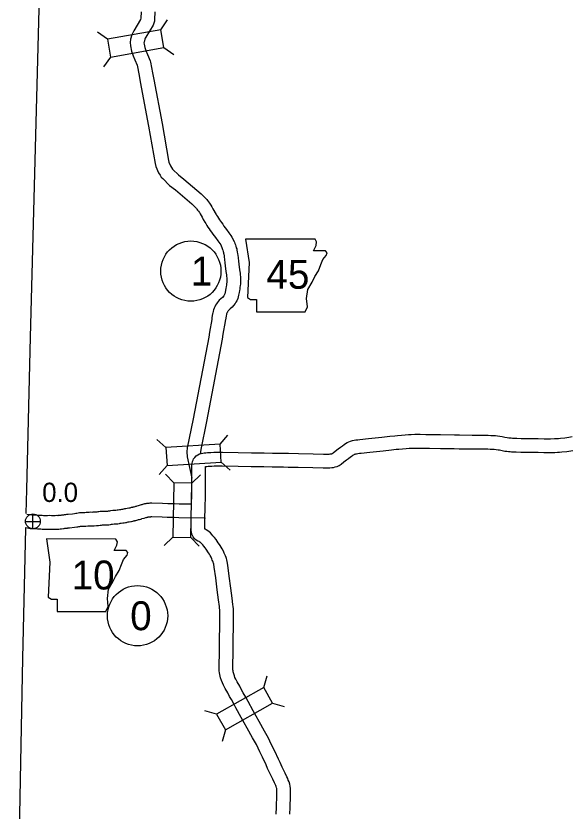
# Model space of a CAD drawing. Extents: x -939622 to -934245, y 1383184 to 1385301.
# Drawn here: x -936449.9 to -936413.4, y 1384456 to 1384508.3 of the extents above; entities that cross this region are included whole.
import ezdxf

# ---------------------------------------------------------------- set-up
doc = ezdxf.new("R2010")
doc.units = 0
for name, color, linetype in [('Level 1', 7, 'Continuous'), ('Level 10', 7, 'Continuous'), ('Level 20', 7, 'Continuous'), ('Level 21', 7, 'Continuous'), ('Level 25', 7, 'Continuous'), ('Level 26', 7, 'Continuous'), ('Level 27', 7, 'Continuous')]:
    doc.layers.add(name, color=color, linetype=linetype)

msp = doc.modelspace()

# ---------------------------------------------------------------- linework, layer by layer
at = {"layer": 'Level 1'}
for points in [[(-936449.208, 1384475.592), (-936449.172, 1384477.157), (-936448.921, 1384487.173), (-936448.696, 1384495.463), (-936448.314, 1384510.423)], [(-936449.886, 1384442.1), (-936449.428, 1384466.078), (-936449.231, 1384474.602)]]:
    msp.add_lwpolyline(points, dxfattribs=at)
at = {"layer": 'Level 10'}
for p, q in [((-936429.37, 1384479.491), (-936429.381, 1384479.491)), ((-936429.38, 1384478.592), (-936429.369, 1384478.592)), ((-936441.222, 1384475.356), (-936441.198, 1384475.362)), ((-936433.027, 1384460.305), (-936433.181, 1384460.621)), ((-936433.842, 1384459.924), (-936433.964, 1384460.177))]:
    msp.add_line(p, q, dxfattribs=at)
for points in [[(-936441.655, 1384508.554), (-936441.665, 1384508.14), (-936441.693, 1384508.055), (-936442.138, 1384507.314), (-936442.203, 1384507.184), (-936442.257, 1384507.046), (-936442.349, 1384506.75), (-936442.368, 1384506.535), (-936442.358, 1384506.322), (-936442.289, 1384505.963), (-936442.182, 1384505.667), (-936442.062, 1384505.404), (-936441.92, 1384505.051), (-936441.917, 1384505.04), (-936441.781, 1384504.373), (-936441.705, 1384503.947), (-936441.157, 1384501.049), (-936440.739, 1384498.591), (-936440.689, 1384498.399), (-936440.517, 1384497.98), (-936440.398, 1384497.819), (-936440.325, 1384497.7), (-936440.235, 1384497.592), (-936439.787, 1384497.15), (-936439.401, 1384496.859), (-936438.322, 1384495.942)], [(-936440.755, 1384508.547), (-936440.766, 1384508.053), (-936440.783, 1384507.939), (-936440.871, 1384507.676), (-936441.349, 1384506.88), (-936441.379, 1384506.82), (-936441.406, 1384506.75), (-936441.461, 1384506.573), (-936441.466, 1384506.515), (-936441.462, 1384506.429), (-936441.419, 1384506.202), (-936441.348, 1384506.007), (-936441.234, 1384505.759), (-936441.068, 1384505.344), (-936441.042, 1384505.254), (-936440.897, 1384504.542), (-936440.82, 1384504.11), (-936440.271, 1384501.208), (-936439.858, 1384498.779), (-936439.834, 1384498.685), (-936439.727, 1384498.425), (-936439.651, 1384498.323), (-936439.592, 1384498.226), (-936439.571, 1384498.201), (-936439.198, 1384497.833), (-936438.838, 1384497.562), (-936437.706, 1384496.599)], [(-936437.706, 1384496.599), (-936437.404, 1384496.287), (-936437.339, 1384496.213), (-936437.298, 1384496.164), (-936437.221, 1384496.068), (-936437.152, 1384495.973), (-936437.064, 1384495.844), (-936437.004, 1384495.744), (-936436.929, 1384495.612), (-936436.715, 1384495.239)], [(-936438.322, 1384495.942), (-936438.065, 1384495.676), (-936438.022, 1384495.628), (-936437.995, 1384495.595), (-936437.936, 1384495.521), (-936437.888, 1384495.455), (-936437.823, 1384495.359), (-936437.781, 1384495.29), (-936437.711, 1384495.166), (-936437.646, 1384495.053)], [(-936437.646, 1384495.053), (-936437.573, 1384494.916), (-936437.464, 1384494.738), (-936437.403, 1384494.635), (-936437.329, 1384494.518), (-936437.256, 1384494.401), (-936437.18, 1384494.291), (-936437.106, 1384494.184), (-936437.021, 1384494.067), (-936436.937, 1384493.949), (-936436.766, 1384493.719), (-936436.614, 1384493.512), (-936436.417, 1384493.239)], [(-936436.715, 1384495.239), (-936436.692, 1384495.202), (-936436.634, 1384495.103), (-936436.567, 1384494.997), (-936436.505, 1384494.897), (-936436.44, 1384494.804), (-936436.371, 1384494.704), (-936436.29, 1384494.593), (-936436.209, 1384494.478), (-936436.042, 1384494.253), (-936435.886, 1384494.041), (-936435.756, 1384493.861), (-936435.678, 1384493.747)], [(-936435.678, 1384493.747), (-936435.542, 1384493.469), (-936435.517, 1384493.412), (-936435.485, 1384493.334), (-936435.449, 1384493.235), (-936435.42, 1384493.151), (-936435.393, 1384493.052), (-936435.37, 1384492.973), (-936435.351, 1384492.89), (-936435.33, 1384492.78), (-936435.311, 1384492.657), (-936435.298, 1384492.563), (-936435.277, 1384492.386), (-936435.251, 1384492.177), (-936435.225, 1384491.975), (-936435.18, 1384491.599), (-936435.15, 1384491.371), (-936435.137, 1384491.249), (-936435.127, 1384491.154), (-936435.118, 1384491.064), (-936435.112, 1384490.939), (-936435.113, 1384490.804), (-936435.125, 1384490.687), (-936435.14, 1384490.558), (-936435.155, 1384490.469), (-936435.173, 1384490.341), (-936435.189, 1384490.252), (-936435.209, 1384490.104), (-936435.242, 1384489.929), (-936435.296, 1384489.721), (-936435.369, 1384489.56), (-936435.417, 1384489.476), (-936435.468, 1384489.388)], [(-936436.417, 1384493.239), (-936436.326, 1384493.012), (-936436.297, 1384492.934), (-936436.28, 1384492.884), (-936436.259, 1384492.807), (-936436.242, 1384492.75), (-936436.232, 1384492.705), (-936436.216, 1384492.624), (-936436.201, 1384492.528), (-936436.191, 1384492.45), (-936436.171, 1384492.278), (-936436.144, 1384492.065), (-936436.119, 1384491.863), (-936436.073, 1384491.486), (-936436.044, 1384491.265), (-936436.032, 1384491.153), (-936436.022, 1384491.065), (-936436.016, 1384490.999), (-936436.012, 1384490.92), (-936436.013, 1384490.851), (-936436.019, 1384490.785), (-936436.031, 1384490.686), (-936436.044, 1384490.606), (-936436.062, 1384490.483), (-936436.078, 1384490.392), (-936436.098, 1384490.247), (-936436.121, 1384490.124), (-936436.148, 1384490.022), (-936436.17, 1384489.971), (-936436.219, 1384489.888)], [(-936436.219, 1384489.888), (-936436.308, 1384489.792), (-936436.411, 1384489.695), (-936436.512, 1384489.598), (-936436.585, 1384489.523), (-936436.648, 1384489.441), (-936436.698, 1384489.374), (-936436.755, 1384489.283), (-936436.812, 1384489.177), (-936436.856, 1384489.077), (-936436.894, 1384488.963), (-936436.916, 1384488.886), (-936436.944, 1384488.76), (-936436.953, 1384488.71), (-936436.998, 1384488.463)], [(-936435.468, 1384489.388), (-936435.579, 1384489.254), (-936435.67, 1384489.157), (-936435.79, 1384489.044), (-936435.877, 1384488.96), (-936435.906, 1384488.93), (-936435.93, 1384488.899), (-936435.954, 1384488.867), (-936435.977, 1384488.83), (-936436.002, 1384488.782), (-936436.015, 1384488.753), (-936436.033, 1384488.699), (-936436.043, 1384488.663), (-936436.061, 1384488.583), (-936436.067, 1384488.552), (-936436.108, 1384488.325)], [(-936436.998, 1384488.463), (-936437.014, 1384488.334), (-936437.161, 1384487.513), (-936437.21, 1384487.185), (-936438.24, 1384481.803), (-936438.629, 1384479.91), (-936438.651, 1384479.632), (-936438.626, 1384479.303), (-936438.317, 1384477.901)], [(-936436.105, 1384488.35), (-936436.124, 1384488.198), (-936436.273, 1384487.367), (-936436.323, 1384487.034), (-936437.357, 1384481.627), (-936437.736, 1384479.784), (-936437.748, 1384479.63), (-936437.74, 1384479.522)], [(-936429.381, 1384479.491), (-936429.29, 1384479.493), (-936429.225, 1384479.499), (-936429.162, 1384479.508), (-936429.12, 1384479.516), (-936429.096, 1384479.524), (-936429.069, 1384479.536), (-936429.02, 1384479.568), (-936428.884, 1384479.676), (-936428.701, 1384479.827), (-936428.55, 1384479.937), (-936428.423, 1384480.03), (-936428.31, 1384480.114), (-936428.216, 1384480.18), (-936428.106, 1384480.244), (-936427.99, 1384480.302), (-936427.877, 1384480.349), (-936427.761, 1384480.382), (-936427.646, 1384480.406), (-936427.536, 1384480.423), (-936427.398, 1384480.44), (-936427.268, 1384480.454), (-936426.714, 1384480.51), (-936425.836, 1384480.603), (-936425.293, 1384480.661), (-936424.982, 1384480.699), (-936424.797, 1384480.721), (-936424.537, 1384480.743), (-936424.294, 1384480.763), (-936424.076, 1384480.779), (-936423.901, 1384480.788), (-936423.667, 1384480.793), (-936423.527, 1384480.792), (-936423.317, 1384480.791), (-936422.933, 1384480.784), (-936422.679, 1384480.776), (-936421.964, 1384480.77), (-936421.052, 1384480.751), (-936420.728, 1384480.747), (-936419.883, 1384480.739), (-936419.592, 1384480.734), (-936418.844, 1384480.73), (-936418.66, 1384480.724), (-936418.506, 1384480.715), (-936418.364, 1384480.704), (-936418.218, 1384480.689), (-936418.063, 1384480.67), (-936417.925, 1384480.65), (-936417.737, 1384480.611), (-936417.587, 1384480.583)], [(-936417.587, 1384480.583), (-936417.483, 1384480.567), (-936417.405, 1384480.557), (-936417.318, 1384480.551), (-936417.246, 1384480.546), (-936417.128, 1384480.538), (-936416.959, 1384480.531), (-936416.668, 1384480.526), (-936416.415, 1384480.521), (-936416.186, 1384480.518), (-936415.841, 1384480.512), (-936415.543, 1384480.508), (-936415.164, 1384480.504), (-936414.948, 1384480.501), (-936414.745, 1384480.5), (-936414.468, 1384480.506), (-936414.318, 1384480.51), (-936414.221, 1384480.516), (-936414.081, 1384480.529), (-936413.789, 1384480.564), (-936413.535, 1384480.599), (-936413.424, 1384480.619), (-936413.303, 1384480.642)], [(-936429.369, 1384478.592), (-936429.243, 1384478.593), (-936429.122, 1384478.604), (-936429.011, 1384478.62), (-936428.89, 1384478.644), (-936428.76, 1384478.687), (-936428.631, 1384478.748), (-936428.496, 1384478.835), (-936428.319, 1384478.975), (-936428.149, 1384479.115), (-936428.018, 1384479.211), (-936427.889, 1384479.306), (-936427.784, 1384479.384), (-936427.73, 1384479.421), (-936427.677, 1384479.452), (-936427.617, 1384479.482), (-936427.581, 1384479.497), (-936427.546, 1384479.507), (-936427.483, 1384479.52), (-936427.41, 1384479.532), (-936427.297, 1384479.546), (-936427.176, 1384479.558), (-936426.622, 1384479.615), (-936425.741, 1384479.708), (-936425.19, 1384479.767), (-936424.874, 1384479.806), (-936424.706, 1384479.825), (-936424.461, 1384479.846), (-936424.226, 1384479.866), (-936424.022, 1384479.88), (-936423.868, 1384479.888), (-936423.66, 1384479.892), (-936423.531, 1384479.892), (-936423.327, 1384479.891), (-936422.955, 1384479.884), (-936422.697, 1384479.876), (-936421.977, 1384479.87), (-936421.067, 1384479.851), (-936420.738, 1384479.847), (-936419.894, 1384479.839), (-936419.602, 1384479.834), (-936418.863, 1384479.83), (-936418.699, 1384479.824), (-936418.564, 1384479.817), (-936418.447, 1384479.808), (-936418.32, 1384479.795), (-936418.183, 1384479.778), (-936418.081, 1384479.763), (-936417.91, 1384479.728), (-936417.736, 1384479.695)], [(-936438.333, 1384476.214), (-936438.324, 1384476.816), (-936438.317, 1384477.903), (-936438.317, 1384478.034), (-936438.314, 1384478.481), (-936438.309, 1384478.775), (-936438.304, 1384478.865), (-936438.277, 1384479.006), (-936438.237, 1384479.098), (-936438.198, 1384479.173), (-936438.127, 1384479.279), (-936438.036, 1384479.368), (-936437.927, 1384479.445), (-936437.807, 1384479.501), (-936437.696, 1384479.536), (-936437.6, 1384479.559), (-936437.499, 1384479.573), (-936437.408, 1384479.581), (-936437.293, 1384479.588), (-936437.061, 1384479.601), (-936436.881, 1384479.611), (-936436.617, 1384479.616), (-936436.31, 1384479.615), (-936435.262, 1384479.592), (-936434.394, 1384479.583), (-936433.571, 1384479.568), (-936433.025, 1384479.558), (-936432.766, 1384479.556), (-936432.282, 1384479.546), (-936431.959, 1384479.543), (-936431.31, 1384479.528), (-936430.351, 1384479.515), (-936429.654, 1384479.497), (-936429.508, 1384479.493), (-936429.37, 1384479.491)], [(-936417.736, 1384479.695), (-936417.608, 1384479.676), (-936417.494, 1384479.661), (-936417.383, 1384479.653), (-936417.31, 1384479.648), (-936417.178, 1384479.639), (-936416.985, 1384479.631), (-936416.685, 1384479.626), (-936416.429, 1384479.621), (-936416.199, 1384479.618), (-936415.856, 1384479.612), (-936415.554, 1384479.608), (-936415.175, 1384479.604), (-936414.956, 1384479.601), (-936414.737, 1384479.6), (-936414.445, 1384479.606), (-936414.28, 1384479.611), (-936414.153, 1384479.618), (-936413.985, 1384479.634), (-936413.674, 1384479.671), (-936413.393, 1384479.71), (-936413.259, 1384479.735)], [(-936437.453, 1384475.298), (-936437.437, 1384475.904), (-936437.424, 1384476.806), (-936437.417, 1384477.903), (-936437.417, 1384478.034), (-936437.415, 1384478.469), (-936437.411, 1384478.676), (-936437.398, 1384478.678), (-936437.338, 1384478.684), (-936437.24, 1384478.69), (-936437.012, 1384478.702), (-936436.847, 1384478.711), (-936436.608, 1384478.716), (-936436.321, 1384478.715), (-936435.276, 1384478.692), (-936434.407, 1384478.683), (-936433.587, 1384478.669), (-936433.036, 1384478.658), (-936432.778, 1384478.656), (-936432.296, 1384478.646), (-936431.974, 1384478.643), (-936431.327, 1384478.628), (-936430.369, 1384478.615), (-936429.678, 1384478.597), (-936429.525, 1384478.593), (-936429.38, 1384478.592)], [(-936449.165, 1384475.552), (-936449, 1384475.529), (-936448.901, 1384475.514), (-936448.836, 1384475.503), (-936448.795, 1384475.501), (-936448.644, 1384475.502), (-936448.515, 1384475.493), (-936448.396, 1384475.486), (-936448.307, 1384475.478), (-936448.165, 1384475.473), (-936448.068, 1384475.461), (-936448.036, 1384475.459), (-936447.807, 1384475.464), (-936447.652, 1384475.469), (-936447.551, 1384475.464), (-936447.472, 1384475.465), (-936447.355, 1384475.462), (-936447.306, 1384475.459), (-936447.2, 1384475.469), (-936447.139, 1384475.465), (-936447.114, 1384475.466), (-936447.083, 1384475.47), (-936447.011, 1384475.478), (-936446.955, 1384475.482), (-936446.92, 1384475.485), (-936446.859, 1384475.501), (-936446.734, 1384475.511), (-936446.687, 1384475.514), (-936446.651, 1384475.519), (-936446.593, 1384475.532), (-936446.53, 1384475.537), (-936446.458, 1384475.546), (-936446.159, 1384475.573), (-936446.043, 1384475.595), (-936445.955, 1384475.61), (-936445.878, 1384475.62), (-936445.8, 1384475.634), (-936445.701, 1384475.643), (-936445.613, 1384475.648), (-936445.552, 1384475.649), (-936445.487, 1384475.655), (-936445.39, 1384475.66), (-936445.353, 1384475.659), (-936445.261, 1384475.674), (-936445.18, 1384475.679), (-936445.102, 1384475.684), (-936445.061, 1384475.684), (-936444.964, 1384475.701), (-936444.852, 1384475.682), (-936444.807, 1384475.687), (-936444.654, 1384475.691), (-936444.552, 1384475.703), (-936444.472, 1384475.712), (-936444.428, 1384475.719), (-936444.354, 1384475.731), (-936444.269, 1384475.732), (-936444.236, 1384475.733), (-936444.182, 1384475.738), (-936444.095, 1384475.743), (-936444.016, 1384475.747), (-936443.92, 1384475.751), (-936443.832, 1384475.752), (-936443.797, 1384475.755), (-936443.706, 1384475.773), (-936443.639, 1384475.777), (-936443.502, 1384475.798), (-936443.374, 1384475.799), (-936443.34, 1384475.803), (-936443.308, 1384475.808), (-936443.23, 1384475.82), (-936443.152, 1384475.835), (-936443.066, 1384475.843), (-936442.993, 1384475.853), (-936442.928, 1384475.864), (-936442.848, 1384475.88), (-936442.79, 1384475.889), (-936442.765, 1384475.895), (-936442.715, 1384475.907), (-936442.655, 1384475.922), (-936442.577, 1384475.936), (-936442.457, 1384475.951), (-936442.429, 1384475.955), (-936442.414, 1384475.958), (-936442.379, 1384475.968), (-936442.335, 1384475.979), (-936442.283, 1384475.997), (-936442.209, 1384476.008), (-936442.203, 1384476.009), (-936442.177, 1384476.017), (-936442.11, 1384476.036), (-936442.049, 1384476.053), (-936442.001, 1384476.065), (-936441.957, 1384476.077), (-936441.923, 1384476.09), (-936441.828, 1384476.123), (-936441.687, 1384476.149), (-936441.618, 1384476.173), (-936441.582, 1384476.184), (-936441.545, 1384476.197), (-936441.472, 1384476.223), (-936441.411, 1384476.236)], [(-936441.441, 1384476.229), (-936441.383, 1384476.245), (-936441.322, 1384476.255), (-936441.277, 1384476.264), (-936441.194, 1384476.274), (-936441.152, 1384476.271), (-936441.133, 1384476.273), (-936441.068, 1384476.282), (-936441.02, 1384476.283), (-936441.005, 1384476.283), (-936440.996, 1384476.283), (-936440.981, 1384476.283), (-936440.952, 1384476.283), (-936440.243, 1384476.267), (-936439.901, 1384476.253), (-936439.455, 1384476.237), (-936439.151, 1384476.229), (-936438.333, 1384476.214)], [(-936449.287, 1384474.66), (-936449.128, 1384474.638), (-936449.042, 1384474.625), (-936448.939, 1384474.608), (-936448.818, 1384474.6), (-936448.67, 1384474.602), (-936448.576, 1384474.596), (-936448.462, 1384474.588), (-936448.359, 1384474.58), (-936448.237, 1384474.575), (-936448.16, 1384474.566), (-936448.061, 1384474.558), (-936447.781, 1384474.564), (-936447.66, 1384474.568), (-936447.569, 1384474.564), (-936447.475, 1384474.565), (-936447.394, 1384474.563), (-936447.294, 1384474.556), (-936447.184, 1384474.567), (-936447.161, 1384474.565), (-936447.054, 1384474.566), (-936446.978, 1384474.576), (-936446.93, 1384474.581), (-936446.884, 1384474.584), (-936446.764, 1384474.595), (-936446.705, 1384474.61), (-936446.668, 1384474.614), (-936446.596, 1384474.618), (-936446.494, 1384474.633), (-936446.463, 1384474.639), (-936446.436, 1384474.641), (-936446.359, 1384474.651), (-936446.035, 1384474.68), (-936445.883, 1384474.709), (-936445.822, 1384474.72), (-936445.742, 1384474.73), (-936445.678, 1384474.741), (-936445.633, 1384474.745), (-936445.583, 1384474.748), (-936445.506, 1384474.749), (-936445.422, 1384474.757), (-936445.381, 1384474.759), (-936445.293, 1384474.756), (-936445.157, 1384474.779), (-936445.125, 1384474.781), (-936445.071, 1384474.784), (-936444.98, 1384474.785), (-936444.964, 1384474.788), (-936444.878, 1384474.773), (-936444.743, 1384474.788), (-936444.59, 1384474.793), (-936444.454, 1384474.808), (-936444.348, 1384474.82), (-936444.279, 1384474.831), (-936444.275, 1384474.832), (-936444.258, 1384474.832), (-936444.183, 1384474.833), (-936444.111, 1384474.841), (-936444.049, 1384474.844), (-936443.973, 1384474.848), (-936443.895, 1384474.851), (-936443.786, 1384474.853), (-936443.671, 1384474.863), (-936443.594, 1384474.878), (-936443.542, 1384474.881), (-936443.428, 1384474.899), (-936443.322, 1384474.9), (-936443.225, 1384474.91), (-936443.173, 1384474.918), (-936443.077, 1384474.932), (-936443.024, 1384474.943), (-936442.96, 1384474.949), (-936442.854, 1384474.964), (-936442.764, 1384474.979), (-936442.689, 1384474.994), (-936442.621, 1384475.005), (-936442.562, 1384475.018), (-936442.504, 1384475.032), (-936442.463, 1384475.042), (-936442.44, 1384475.046), (-936442.338, 1384475.059), (-936442.276, 1384475.068), (-936442.196, 1384475.084), (-936442.147, 1384475.098), (-936442.084, 1384475.113), (-936442.065, 1384475.12), (-936442.054, 1384475.121), (-936441.995, 1384475.133), (-936441.932, 1384475.151), (-936441.867, 1384475.169), (-936441.815, 1384475.184), (-936441.767, 1384475.196), (-936441.674, 1384475.222), (-936441.612, 1384475.246), (-936441.6, 1384475.25), (-936441.454, 1384475.276), (-936441.332, 1384475.32), (-936441.308, 1384475.327), (-936441.25, 1384475.346), (-936441.222, 1384475.356)], [(-936441.198, 1384475.362), (-936441.066, 1384475.375), (-936441.022, 1384475.379), (-936440.998, 1384475.383), (-936440.995, 1384475.383), (-936440.986, 1384475.383), (-936440.971, 1384475.383), (-936440.958, 1384475.383), (-936440.272, 1384475.367), (-936439.936, 1384475.353), (-936439.484, 1384475.337), (-936439.171, 1384475.329), (-936437.453, 1384475.298)], [(-936433.964, 1384460.177), (-936434.074, 1384460.4), (-936434.323, 1384460.851), (-936434.679, 1384461.488), (-936435.07, 1384462.191), (-936435.415, 1384462.808), (-936435.561, 1384463.084), (-936435.718, 1384463.361), (-936435.834, 1384463.566), (-936435.962, 1384463.798), (-936436.12, 1384464.089), (-936436.233, 1384464.301), (-936436.309, 1384464.465), (-936436.367, 1384464.612), (-936436.426, 1384464.787), (-936436.459, 1384464.904), (-936436.482, 1384465.017), (-936436.5, 1384465.122), (-936436.512, 1384465.254), (-936436.518, 1384465.426), (-936436.516, 1384465.606), (-936436.508, 1384466.457), (-936436.493, 1384467.279), (-936436.478, 1384468.221), (-936436.474, 1384469.16), (-936436.479, 1384469.256), (-936436.492, 1384469.368), (-936436.507, 1384469.485), (-936436.566, 1384469.909), (-936436.653, 1384470.573), (-936436.747, 1384471.35), (-936436.841, 1384472.051), (-936436.881, 1384472.259), (-936436.896, 1384472.327), (-936436.911, 1384472.378), (-936436.918, 1384472.403), (-936436.94, 1384472.455), (-936436.971, 1384472.528), (-936437.006, 1384472.604), (-936437.053, 1384472.711), (-936437.116, 1384472.828), (-936437.167, 1384472.921), (-936437.215, 1384472.995), (-936437.264, 1384473.071), (-936437.327, 1384473.17), (-936437.38, 1384473.247), (-936437.444, 1384473.337), (-936437.519, 1384473.434), (-936437.605, 1384473.532), (-936437.664, 1384473.6), (-936437.724, 1384473.661), (-936437.761, 1384473.694), (-936437.787, 1384473.715), (-936437.809, 1384473.729), (-936437.844, 1384473.747), (-936437.915, 1384473.78), (-936438.023, 1384473.838), (-936438.137, 1384473.93), (-936438.226, 1384474.054), (-936438.294, 1384474.179), (-936438.325, 1384474.269), (-936438.351, 1384474.361), (-936438.367, 1384474.485), (-936438.368, 1384474.586), (-936438.371, 1384474.709), (-936438.354, 1384475.276), (-936438.353, 1384475.307)], [(-936433.181, 1384460.621), (-936433.275, 1384460.815), (-936433.536, 1384461.288), (-936433.893, 1384461.926), (-936434.283, 1384462.629), (-936434.625, 1384463.239), (-936434.772, 1384463.517), (-936434.935, 1384463.803), (-936435.047, 1384464.004), (-936435.173, 1384464.231), (-936435.327, 1384464.515), (-936435.427, 1384464.703), (-936435.482, 1384464.819), (-936435.521, 1384464.92), (-936435.566, 1384465.053), (-936435.583, 1384465.112), (-936435.597, 1384465.184), (-936435.607, 1384465.24), (-936435.613, 1384465.31), (-936435.618, 1384465.437), (-936435.616, 1384465.596), (-936435.608, 1384466.445), (-936435.593, 1384467.263), (-936435.578, 1384468.212), (-936435.574, 1384469.178), (-936435.581, 1384469.329), (-936435.599, 1384469.479), (-936435.615, 1384469.604), (-936435.674, 1384470.029), (-936435.76, 1384470.686), (-936435.855, 1384471.463), (-936435.952, 1384472.195), (-936435.999, 1384472.443), (-936436.024, 1384472.55), (-936436.046, 1384472.628), (-936436.069, 1384472.707), (-936436.113, 1384472.81), (-936436.148, 1384472.892), (-936436.184, 1384472.971), (-936436.243, 1384473.105), (-936436.326, 1384473.259), (-936436.394, 1384473.383), (-936436.458, 1384473.482), (-936436.507, 1384473.558), (-936436.577, 1384473.667), (-936436.642, 1384473.761), (-936436.721, 1384473.873), (-936436.823, 1384474.006), (-936436.928, 1384474.125), (-936437.004, 1384474.212), (-936437.101, 1384474.311), (-936437.176, 1384474.378), (-936437.264, 1384474.449), (-936437.369, 1384474.515), (-936437.45, 1384474.556), (-936437.468, 1384474.564), (-936437.468, 1384474.601), (-936437.47, 1384474.707), (-936437.453, 1384475.298), (-936437.454, 1384475.25)], [(-936431.865, 1384455.826), (-936431.859, 1384456.267), (-936431.833, 1384457.044), (-936431.822, 1384457.362), (-936431.831, 1384457.527), (-936431.847, 1384457.676), (-936431.879, 1384457.801), (-936431.923, 1384457.953), (-936431.974, 1384458.072), (-936432.016, 1384458.167), (-936432.067, 1384458.275), (-936432.189, 1384458.522), (-936432.374, 1384458.91), (-936432.52, 1384459.224), (-936432.628, 1384459.449), (-936432.866, 1384459.961), (-936433.027, 1384460.305)], [(-936432.766, 1384455.819), (-936432.759, 1384456.289), (-936432.732, 1384457.074), (-936432.723, 1384457.354), (-936432.728, 1384457.455), (-936432.735, 1384457.516), (-936432.747, 1384457.564), (-936432.772, 1384457.649), (-936432.799, 1384457.713), (-936432.834, 1384457.792), (-936432.877, 1384457.883), (-936432.999, 1384458.128), (-936433.189, 1384458.527), (-936433.334, 1384458.84), (-936433.442, 1384459.065), (-936433.681, 1384459.581), (-936433.842, 1384459.924)]]:
    msp.add_lwpolyline(points, dxfattribs=at)
at = {"layer": 'Level 20'}
for p, q in [((-936440.365, 1384507.38), (-936439.912, 1384508.03)), ((-936443.874, 1384506.756), (-936444.523, 1384507.209)), ((-936440.157, 1384506.211), (-936439.507, 1384505.757)), ((-936443.666, 1384505.586), (-936444.119, 1384504.936)), ((-936440.023, 1384479.922), (-936440.617, 1384480.446)), ((-936436.466, 1384480.145), (-936435.942, 1384480.738)), ((-936436.392, 1384478.959), (-936435.798, 1384478.435)), ((-936439.949, 1384478.736), (-936440.473, 1384478.142)), ((-936439.509, 1384477.595), (-936440.059, 1384478.165)), ((-936438.322, 1384477.573), (-936437.752, 1384478.123)), ((-936439.574, 1384474.031), (-936440.144, 1384473.482)), ((-936438.386, 1384474.01), (-936437.836, 1384473.44)), ((-936433.587, 1384464.152), (-936433.373, 1384464.915)), ((-936436.694, 1384462.406), (-936437.456, 1384462.62)), ((-936433.005, 1384463.116), (-936432.242, 1384462.903)), ((-936436.112, 1384461.37), (-936436.326, 1384460.608))]:
    msp.add_line(p, q, dxfattribs=at)
for points in [[(-936443.666, 1384505.586), (-936440.157, 1384506.211), (-936440.365, 1384507.38), (-936443.874, 1384506.756)], [(-936436.466, 1384480.145), (-936440.023, 1384479.922), (-936439.949, 1384478.736), (-936436.392, 1384478.959)], [(-936439.509, 1384477.595), (-936439.574, 1384474.031), (-936438.386, 1384474.01), (-936438.322, 1384477.573)], [(-936436.112, 1384461.37), (-936433.005, 1384463.116), (-936433.587, 1384464.152), (-936436.694, 1384462.406)]]:
    msp.add_lwpolyline(points, close=True, dxfattribs=at)
at = {"layer": 'Level 21'}
for points in [[(-936434.781, 1384493.616), (-936434.553, 1384492.093), (-936434.654, 1384489.784), (-936434.451, 1384489.657), (-936434.071, 1384489.657), (-936434.071, 1384488.845), (-936430.873, 1384488.845), (-936430.721, 1384489.175), (-936430.772, 1384489.708), (-936430.696, 1384490.317), (-936430.417, 1384490.799), (-936430.239, 1384491.154), (-936429.985, 1384491.535), (-936429.833, 1384491.941), (-936429.706, 1384492.271), (-936429.478, 1384492.55), (-936429.427, 1384492.728), (-936429.528, 1384492.854), (-936430.315, 1384492.854), (-936430.137, 1384493.21), (-936430.112, 1384493.438), (-936430.217, 1384493.614)], [(-936447.884, 1384473.914), (-936447.655, 1384472.392), (-936447.757, 1384470.083), (-936447.554, 1384469.956), (-936447.173, 1384469.956), (-936447.173, 1384469.144), (-936443.976, 1384469.144), (-936443.823, 1384469.473), (-936443.874, 1384470.006), (-936443.798, 1384470.615), (-936443.519, 1384471.098), (-936443.341, 1384471.453), (-936443.087, 1384471.834), (-936442.935, 1384472.24), (-936442.808, 1384472.569), (-936442.58, 1384472.849), (-936442.529, 1384473.026), (-936442.631, 1384473.153), (-936443.417, 1384473.153), (-936443.24, 1384473.508), (-936443.214, 1384473.737), (-936443.32, 1384473.912)]]:
    msp.add_lwpolyline(points, close=True, dxfattribs=at)
at = {"layer": 'Level 26'}
for p, q in [((-936448.767, 1384474.584), (-936448.767, 1384475.559)), ((-936449.254, 1384475.071), (-936448.279, 1384475.071))]:
    msp.add_line(p, q, dxfattribs=at)
msp.add_circle((-936448.767, 1384475.071), 0.487, dxfattribs=at)
at = {"layer": 'Level 27'}
for centre in [(-936438.383, 1384491.516), (-936441.887, 1384468.869)]:
    msp.add_ellipse(centre, major_axis=(0, 1.98), ratio=0.999998, dxfattribs=at)

# ---------------------------------------------------------------- texts
at = {"layer": 'Level 21'}
for s, p in [('45', (-936433.416, 1384490.357)), ('10', (-936446.22, 1384470.594))]:
    msp.add_text(s, height=1.9008, dxfattribs=at).set_placement(p)
at = {"layer": 'Level 25'}
msp.add_text('0.0', height=1.2672, dxfattribs=at).set_placement((-936448.156, 1384476.345))
at = {"layer": 'Level 27'}
for s, p in [('1', (-936438.383, 1384490.566)), ('0', (-936442.371, 1384467.918))]:
    msp.add_text(s, height=1.901, dxfattribs=at).set_placement(p)

doc.saveas('drawing.dxf')
